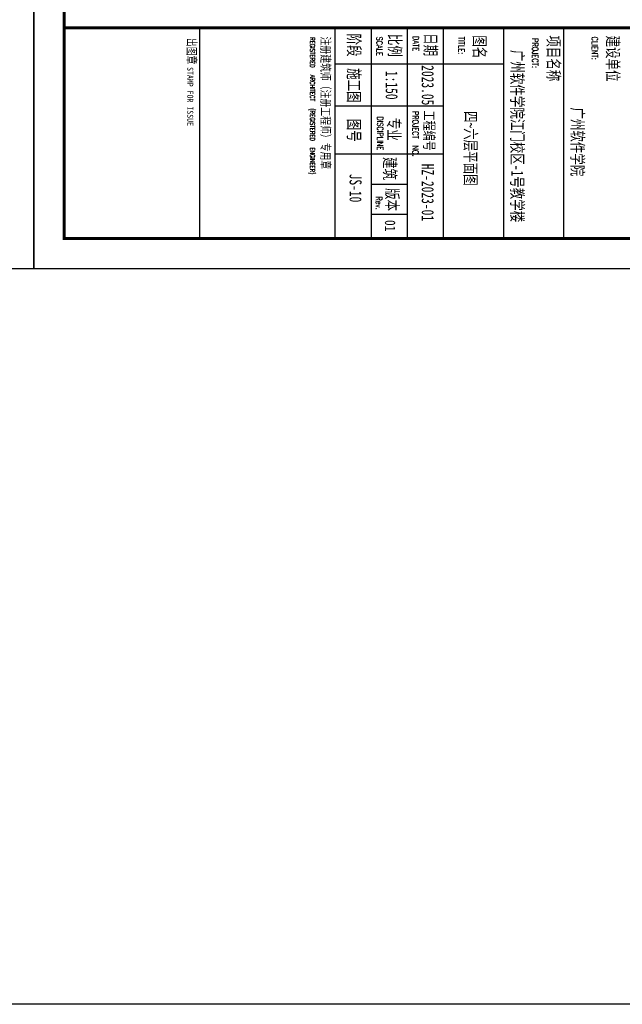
# Model space of a CAD drawing. Extents: x 1779708 to 7299578, y -1121471 to 88434.
# Tile 339 of 656: x 4677972 to 4708005, y -1121471 to -1072383. Entities that reach past the tile are written whole.
import ezdxf

# ---------------------------------------------------------------- set-up
doc = ezdxf.new("R2010")
doc.units = 0
doc.header["$LTSCALE"] = 1000
doc.header["$MEASUREMENT"] = 0
for name, color, linetype in [('PUB_TITLE', 4, 'CONTINUOUS'), ('修改', 6, 'CONTINUOUS'), ('通-图框－文字', 4, 'CONTINUOUS')]:
    doc.layers.add(name, color=color, linetype=linetype)
doc.styles.add('-宋体', font='simhei.ttf', dxfattribs={"width": 0.7})
doc.styles.add('dim_font', font='SIMPLEX.shx', dxfattribs={"width": 0.8})
doc.styles.add('仿宋', font='txt', dxfattribs={"width": 0.7})

# ---------------------------------------------------------------- blocks, each defined once
blk = doc.blocks.new('A$C36B43F05')
at = {"layer": 'PUB_TITLE'}
for p, q in [((8250, 12000), (8250, 1500)), ((16800, 12000), (16800, 1500)), ((18600, 12000), (18600, 1500)), ((20400, 12000), (20400, 1500)), ((20400, 12000), (20400, 1500)), ((20400, 12000), (20400, 1500)), ((20400, 12000), (20400, 1500)), ((23400, 12000), (23400, 1500)), ((26400, 1500), (26400, 12000)), ((26400, 1500), (26400, 12000)), ((26400, 1500), (26400, 12000))]:
    blk.add_line(p, q, dxfattribs=at)
blk.add_lwpolyline([(0, 0), (126150, 0), (126150, 178350), (0, 178350)], close=True, dxfattribs=at)
at = {"layer": 'PUB_TITLE', "const_width": 150}
blk.add_lwpolyline([(1500, 1500), (124650, 1500), (124650, 174600), (1500, 174600)], close=True, dxfattribs=at)
blk.add_lwpolyline([(124650, 12000), (1500, 12000)], dxfattribs=at)
at = {"layer": 'PUB_TITLE'}
for points in [[(15000, 12000), (15000, 1500)], [(20400, 12000), (20400, 1500)], [(23400, 10200), (15000, 10200)], [(20400, 8100), (15000, 8100)], [(20400, 5700), (15000, 5700)], [(18600, 4200), (16800, 4200)], [(18600, 2700), (16800, 2700)]]:
    blk.add_lwpolyline(points, dxfattribs=at)
at = {"layer": '通-图框－文字'}
for s, height, style, width, p in [('出图章', 450, '仿宋', 0.7, (7635, 11501)), ('注册建筑师（注册工程师）专用章', 450, '仿宋', 0.7, (14312, 11568)), ('阶段', 600, '仿宋', 0.7, (15653, 11718)), ('比例', 600, '仿宋', 0.7, (17685, 11703)), ('日期', 600, '仿宋', 0.7, (19469, 11736)), ('图名', 600, '仿宋', 0.7, (21913, 11628)), ('项目名称', 600, '仿宋', 0.7, (25595, 11627)), ('建设单位', 600, '仿宋', 0.7, (28555, 11619)), ('广州软件学院江门校区-1号教学楼', 600, '仿宋', 0.7, (23791, 10903)), ('STAMP FOR ISSUE', 300, '-宋体', 0.8, (7635, 10048)), ('施工图', 600, '仿宋', 0.7, (15653, 9995)), ('2023.05', 600, '仿宋', 0.7, (19329, 10141)), ('1:150', 600, '仿宋', 0.7, (17529, 9856)), ('广州软件学院', 600, '仿宋', 0.7, (26791, 8037)), ('图号', 600, '仿宋', 0.7, (15653, 7469)), ('专业', 600, '仿宋', 0.7, (17639, 7517)), ('工程编号', 525, '仿宋', 0.7, (19437, 7879)), ('建筑', 600, '仿宋', 0.7, (17437, 5563)), ('HZ-2023-01', 600, '仿宋', 0.7, (19329, 5227)), ('版本', 600, '仿宋', 0.7, (17555, 4013)), ('01', 525, '-宋体', 0.8, (17490, 2425))]:
    blk.add_text(s, height=height, rotation=270, dxfattribs=dict(at, style=style, width=width)).set_placement(p)
at = {"layer": '通-图框－文字', "color": 4, "style": 'dim_font', "width": 0.65}
for s, height, p in [('REGISTERED', 240, (13759, 11534)), ('SCALE', 300, (17070, 11569)), ('DATE', 300, (18884, 11598)), ('TITLE:', 300, (21152, 11563)), ('PROJECT:', 300, (24828, 11493)), ('CLIENT:', 300, (27799, 11569)), ('ARCHITECT', 240, (13759, 9671)), ('(REGISTERED', 240, (13759, 7989)), ('DISCIPLINE', 300, (17106, 7587)), ('PROJECT  NO.', 300, (18866, 7857)), ('ENGINEER)', 240, (13759, 6041)), ('Rev.', 300, (17044, 3601))]:
    blk.add_text(s, height=height, rotation=270, dxfattribs=at).set_placement(p)

msp = doc.modelspace()

# ---------------------------------------------------------------- linework, layer by layer
at = {"layer": '修改'}
msp.add_lwpolyline([(4146704.9, -854882.1), (4961941.8, -854882.1), (4961941.8, -1121471.1), (4146704.9, -1121471.1)], close=True, dxfattribs=at)

# ---------------------------------------------------------------- block references
for p in [(4552534.8, -1084792.1), (4678684.8, -1084792.1)]:
    msp.add_blockref('A$C36B43F05', p, dxfattribs=at)

# ---------------------------------------------------------------- texts
at = {"layer": '通-图框－文字', "style": '仿宋', "width": 0.7}
for s, p in [('四~六层平面图', (4700149.6, -1076934.3)), ('JS-10', (4694414.1, -1080059.5))]:
    msp.add_text(s, height=600, rotation=270, dxfattribs=at).set_placement(p)

doc.saveas('drawing.dxf')
